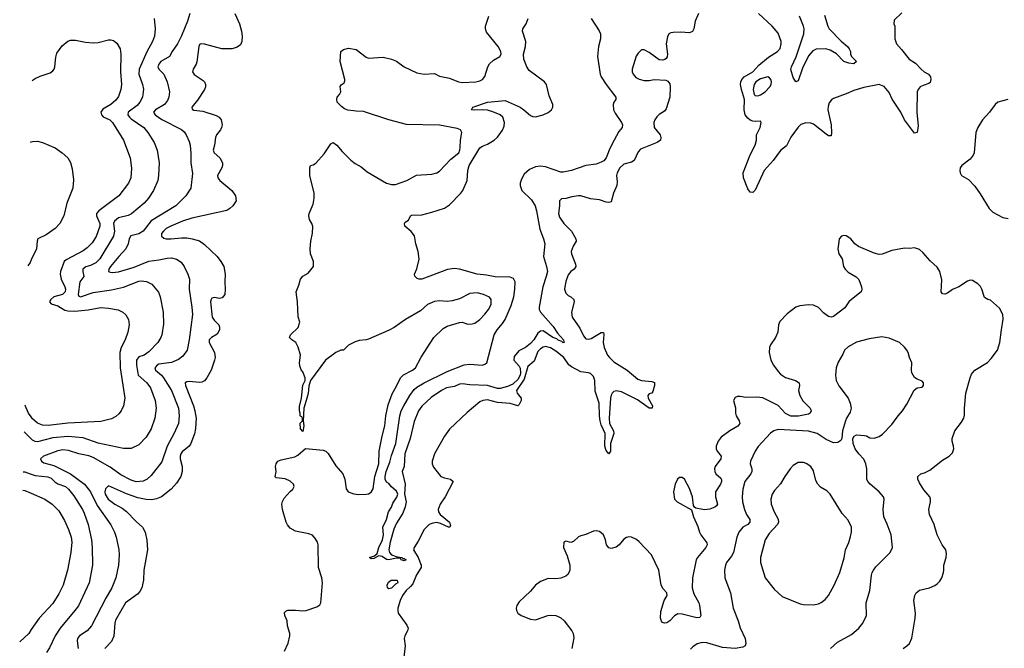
# Model space of a CAD drawing. Header units: inches. Extents: x 2057696 to 2160536, y 827480 to 1016834.
# Tile 320 of 422: x 2059908 to 2067700, y 993292 to 998261. Entities that reach past the tile are written whole.
import ezdxf

# ---------------------------------------------------------------- set-up
doc = ezdxf.new("R2010")
doc.units = ezdxf.units.IN
doc.header["$MEASUREMENT"] = 0
doc.layers.add('C0959', color=7, linetype='Continuous')
doc.layers.add('C0969', color=7, linetype='Continuous')

msp = doc.modelspace()

# ---------------------------------------------------------------- linework, layer by layer
at = {"layer": 'C0959', "color": 5}
for points, elevation in [([(2059994.7, 997294.4), (2060000, 997296.2)], 620), ([(2060000, 996362.1), (2059990, 996341.1), (2059971.8, 996316.6)], 620), ([(2060000, 995120.5), (2059979.1, 995150), (2059952.1, 995212.1), (2059948.1, 995214.7)], 580), ([(2060000, 994948.6), (2059950, 994998.6), (2059943.7, 995003.8)], 560), ([(2059936.9, 994687.1), (2059950, 994688), (2060000, 994669.3)], 560), ([(2059933.8, 994542.6), (2059950, 994539.4), (2060000, 994517.2)], 580), ([(2060000, 993439.7), (2059979.8, 993410), (2059908.3, 993344.2)], 580)]:
    msp.add_lwpolyline(points, dxfattribs=dict(at, elevation=elevation))
at = {"layer": 'C0969', "color": 5}
for points, elevation in [([(2060971.9, 998271.9), (2060979.2, 998190), (2060974.6, 998130), (2060959.3, 998090), (2060913.6, 998006.4), (2060854.5, 997870), (2060852.5, 997830), (2060881.5, 997750), (2060888.7, 997711.3), (2060880.3, 997650), (2060859.8, 997610), (2060837.4, 997582.6), (2060767.8, 997530), (2060765.3, 997510), (2060776.5, 997490), (2060790, 997477.7), (2060889.7, 997410), (2060922.7, 997370), (2060972.4, 997290), (2060996, 997230), (2061011.1, 997130), (2061007.8, 997030), (2061001.8, 996990), (2060967.6, 996910), (2060927.6, 996850), (2060893.3, 996810), (2060794.3, 996725.7), (2060766.8, 996713.2), (2060690, 996695.4), (2060658.8, 996670), (2060650.7, 996650), (2060657.8, 996590), (2060649.9, 996550), (2060541.6, 996370), (2060510, 996338.3), (2060470, 996318.1), (2060433, 996307), (2060408.7, 996290), (2060407.7, 996270), (2060414.8, 996230), (2060384.4, 996190), (2060371.8, 996090), (2060375.4, 996075.4), (2060390, 996069.9), (2060490, 996103.6), (2060633.7, 996126.3), (2060730, 996147.3), (2060850, 996193.6), (2060870, 996196.8), (2060911.4, 996191.4), (2060953.3, 996170), (2061007.1, 996107.1), (2061019.7, 996070), (2061044, 995950), (2061045.3, 995854.7), (2061032.2, 995770), (2061025.4, 995750), (2061001.1, 995710), (2060930, 995636.5), (2060893.3, 995610), (2060850, 995596.1), (2060832.8, 995570), (2060833.5, 995530), (2060846.6, 995450), (2060913.8, 995390), (2060944.6, 995350), (2060979.8, 995250), (2060988.2, 995190), (2060978.8, 995110), (2060950, 995028.2), (2060910, 994960.4), (2060850, 994901.3), (2060790, 994872), (2060730, 994870.3), (2060530, 994914.8), (2060410, 994956.4), (2060290, 994966.3), (2060170, 994955), (2060050, 994924.2), (2060030, 994927.1), (2060010, 994938.6), (2060000, 994948.6)], 560), ([(2061254.5, 998310), (2061236.5, 998250), (2061190, 998133), (2061156.8, 998070), (2061114, 998010), (2061092.9, 997970), (2061025.3, 997930), (2061008.5, 997910), (2061002.6, 997890), (2061009.8, 997870), (2061047.9, 997830), (2061076.2, 997770), (2061093.3, 997690), (2061089.8, 997650), (2061078.2, 997621.8), (2061053.1, 997590), (2060982.3, 997550), (2060968.5, 997530), (2060981, 997510), (2061032, 997472), (2061190, 997393.7), (2061210, 997374.7), (2061226.2, 997350), (2061250, 997298), (2061256.5, 997270), (2061262.9, 997202.9), (2061261.8, 997130), (2061275.1, 997044.9), (2061261.6, 996930), (2061222.9, 996870), (2061144.2, 996790), (2060950, 996670.9), (2060884.4, 996590), (2060850, 996569.4), (2060787.5, 996552.5), (2060774.4, 996530), (2060766.9, 996490), (2060749.4, 996450.6), (2060691.6, 996390), (2060626.2, 996310), (2060614.7, 996290), (2060611.9, 996271.9), (2060624.2, 996264.2), (2060642.9, 996262.9), (2060689, 996269), (2060814.8, 996305.2), (2060930, 996352.2), (2061010, 996362), (2061076.6, 996376.6), (2061110, 996378.4), (2061150, 996367.6), (2061184.9, 996344.9), (2061209.7, 996310), (2061238.9, 996250), (2061251.1, 996210), (2061250.7, 996130), (2061271.6, 995990), (2061275.3, 995930), (2061249.8, 995730), (2061232.8, 995650), (2061198.3, 995601.7), (2061164.9, 995575.1), (2061109.3, 995550.7), (2061010, 995537.3), (2060995.3, 995530), (2060977.2, 995510), (2060982, 995490), (2061029.8, 995450), (2061046.6, 995430), (2061110.5, 995330), (2061164.2, 995190), (2061171.3, 995130), (2061165.8, 995070), (2061130, 994991.7), (2061075, 994890), (2061033, 994767), (2060950, 994658.5), (2060916.9, 994630), (2060885.8, 994614.2), (2060830, 994608.7), (2060790, 994621.4), (2060710, 994664.2), (2060625, 994725), (2060490, 994800.4), (2060454.6, 994814.6), (2060376.4, 994830), (2060295.1, 994855.1), (2060250, 994859.6), (2060210, 994852.3), (2060097.6, 994810), (2060073, 994790), (2060081.1, 994770), (2060099, 994759), (2060177.7, 994737.7), (2060310, 994671.5), (2060421.4, 994590), (2060469.9, 994530), (2060521.5, 994421.5), (2060628.3, 994268.3), (2060659.2, 994210), (2060672.1, 994170), (2060691.7, 994071.7), (2060694.8, 994030), (2060689.8, 993950), (2060669.8, 993850), (2060638.8, 993770), (2060590.6, 993689.4), (2060477.4, 993470), (2060443.1, 993430), (2060382.3, 993390), (2060365.8, 993370), (2060362.8, 993350), (2060371.8, 993290)], 540), ([(2061611.2, 998311.2), (2061647.8, 998230), (2061663.9, 998170), (2061668.1, 998131.9), (2061665.6, 998090), (2061656.2, 998063.8), (2061630, 998043.7), (2061590, 998031.6), (2061508.5, 998031.5), (2061370, 998067.9), (2061350, 998071.6), (2061332.9, 998067.1), (2061326, 998050), (2061310.7, 997929.3), (2061304.7, 997910), (2061281.3, 997870), (2061276.3, 997850), (2061290, 997827.1), (2061361.1, 997781.1), (2061371.5, 997770), (2061378.7, 997750), (2061378, 997730), (2061371.1, 997710), (2061314.4, 997625.6), (2061269.7, 997570), (2061273.8, 997553.8), (2061287.1, 997547.1), (2061357.3, 997537.3), (2061463.1, 997503.1), (2061487.3, 997490), (2061503, 997470), (2061511.1, 997430), (2061506.6, 997410), (2061498, 997390), (2061466.3, 997350), (2061456.9, 997330), (2061449.7, 997270), (2061439.7, 997230), (2061446.6, 997210), (2061492.6, 997170), (2061512.9, 997130), (2061513.8, 997110), (2061507.2, 997090), (2061473.3, 997030), (2061476, 997010), (2061493.5, 996990), (2061588.4, 996910), (2061615.8, 996870), (2061621.3, 996830), (2061596.3, 996790), (2061572.2, 996767.8), (2061546.5, 996753.5), (2061270, 996693.6), (2061196.4, 996670), (2061104.7, 996630), (2061066.9, 996610), (2061045.7, 996590), (2061031.6, 996570), (2061029.5, 996550), (2061050, 996534.5), (2061068, 996530), (2061108.3, 996528.3), (2061190, 996537.2), (2061230, 996536.1), (2061272.7, 996530), (2061330, 996512.1), (2061370, 996484.6), (2061469.8, 996390), (2061501.4, 996350), (2061522.7, 996310), (2061533.3, 996250), (2061531.3, 996190), (2061535.6, 996130), (2061530.6, 996090), (2061510, 996062.2), (2061490, 996057.8), (2061450, 996065.8), (2061430, 996060.3), (2061422.7, 996050), (2061419.4, 996030), (2061432.2, 995910), (2061447.3, 995887.3), (2061483.5, 995850), (2061489.8, 995830), (2061488.9, 995810), (2061470, 995775.6), (2061425.7, 995750), (2061407.3, 995730), (2061406.8, 995710), (2061449.1, 995630), (2061454, 995590), (2061450.6, 995570), (2061423.4, 995490), (2061390, 995430.4), (2061370, 995406), (2061350, 995396.1), (2061330, 995393.6), (2061250, 995400.6), (2061230, 995397.3), (2061218.7, 995390), (2061221.8, 995370), (2061284.9, 995210), (2061295.3, 995170), (2061304.1, 995110), (2061299.8, 995030), (2061292.7, 994987.3), (2061262.8, 994910), (2061248.7, 994890), (2061195, 994845), (2061183.7, 994830), (2061178.1, 994810), (2061178.8, 994790), (2061193.3, 994730), (2061192.9, 994690), (2061183.1, 994650), (2061150, 994597), (2061108.2, 994550), (2061031.1, 994490), (2060990, 994472.8), (2060953.8, 994466.2), (2060910, 994466.9), (2060842.1, 994482.1), (2060754.3, 994514.3), (2060610, 994576.3), (2060587.7, 994552.3), (2060583, 994530), (2060585.6, 994510), (2060608.1, 994470), (2060661.4, 994430), (2060719.7, 994399.7), (2060754.1, 994374.1), (2060830, 994294.3), (2060880.3, 994250), (2060901.4, 994210), (2060913.8, 994146.2), (2060919.2, 994070), (2060890.9, 993909.1), (2060887.1, 993830), (2060874.8, 993770), (2060859.3, 993740.7), (2060840.6, 993719.4), (2060744.4, 993650), (2060666.9, 993513.1), (2060660.3, 993490), (2060652.4, 993387.6), (2060635.3, 993344.7), (2060582.4, 993290)], 520), ([(2062005.1, 993270), (2062033.4, 993333.4), (2062046.6, 993390), (2062046.9, 993410), (2062028.3, 993470), (2062024.2, 993510), (2062007.6, 993550), (2062005.1, 993574.9), (2062014.2, 993585.8), (2062030, 993592.4), (2062090, 993594), (2062150, 993587), (2062175.3, 993590), (2062259.6, 993620.4), (2062283.7, 993636.3), (2062292.3, 993650), (2062305.5, 993810), (2062298.2, 993850), (2062271.8, 993930), (2062269.6, 994110), (2062264.2, 994130), (2062250, 994158), (2062226.5, 994186.5), (2062197.2, 994197.2), (2062090, 994218.7), (2062050, 994240.4), (2062027.1, 994267.1), (2062016.5, 994290), (2061988.2, 994388.2), (2061982.3, 994430), (2061987.6, 994452.4), (2062002.4, 994477.6), (2062048.1, 994531.9), (2062069.2, 994550), (2062080.9, 994570), (2062074, 994590), (2062050, 994612.6), (2062010, 994630.9), (2061939.3, 994639.3), (2061930, 994648.7), (2061936.9, 994690), (2061932.7, 994730), (2061937.2, 994750), (2061950, 994770.8), (2061978, 994782), (2062086.2, 994806.2), (2062110, 994817.4), (2062170, 994870.7), (2062310, 994859.1), (2062330, 994850.6), (2062350, 994830.7), (2062410, 994735.3), (2062465.5, 994670), (2062481, 994630), (2062492.6, 994552.6), (2062508.1, 994528.1), (2062553.2, 994513.2), (2062590, 994507), (2062650, 994510.2), (2062670, 994514.2), (2062690, 994525.5), (2062706.6, 994553.4), (2062718.5, 994650), (2062750.4, 994750), (2062754.3, 994850), (2062775.6, 994970), (2062799.1, 995050), (2062804.6, 995130), (2062823.2, 995216.8), (2062855.2, 995304.8), (2062890, 995363), (2062922, 995430), (2062945.9, 995454.1), (2063017, 995490), (2063040.5, 995510), (2063085.6, 995594.4), (2063185.6, 995750), (2063259.7, 995820.3), (2063290, 995838), (2063390, 995868.2), (2063410.4, 995870.4), (2063454.9, 995854.9), (2063490, 995857), (2063510, 995863.1), (2063550, 995890.4), (2063590, 995934), (2063618.3, 995970), (2063638.3, 996010), (2063640.5, 996050), (2063627.2, 996067.2), (2063579.3, 996090), (2063530, 996102.3), (2063470, 996097.4), (2063390, 996054), (2063330, 996038.4), (2063290, 996034.5), (2063230, 996038), (2063190, 996032.3), (2063136, 996010), (2063080.3, 995959.7), (2062960.5, 995890), (2062872, 995828), (2062833.3, 995806.7), (2062670, 995735.8), (2062649.6, 995729.6), (2062595.2, 995724.8), (2062564.5, 995715.5), (2062510, 995688), (2062470, 995648.7), (2062450, 995648.7), (2062410, 995629.2), (2062328, 995570), (2062210.7, 995409.3), (2062196, 995364), (2062190, 995306), (2062176.3, 995250), (2062156, 995190), (2062151.3, 995090), (2062156, 995050), (2062150, 995006), (2062130, 995026), (2062129.1, 995070.9), (2062146, 995090), (2062146, 995110), (2062142, 995122), (2062130, 995126), (2062129.1, 995129.1), (2062128.7, 995150), (2062122, 995170), (2062123.1, 995203.1), (2062139, 995270), (2062149.1, 995370.9), (2062168, 995410), (2062168.7, 995430), (2062150, 995478), (2062134.6, 995494.6), (2062124.7, 995524.7), (2062122.7, 995550), (2062129.4, 995610), (2062111.7, 995671.7), (2062093.2, 995710), (2062062, 995730), (2062044, 995750), (2062052.7, 995770), (2062111.4, 995828.6), (2062124.5, 995870), (2062111.7, 995911.7), (2062107, 996030), (2062095.1, 996110), (2062117.2, 996162.8), (2062130, 996211), (2062150, 996234), (2062190, 996258.8), (2062232.7, 996310), (2062234.5, 996350), (2062209.4, 996410), (2062206, 996450), (2062212, 996510), (2062224.9, 996575.1), (2062227.6, 996627.6), (2062220.7, 996650), (2062201.5, 996681.5), (2062197, 996710), (2062199.3, 996730), (2062230, 996802), (2062239.3, 996850), (2062238, 996890), (2062204.5, 997030), (2062203.6, 997090), (2062209.6, 997110), (2062230, 997114), (2062252.1, 997127.9), (2062318.6, 997201.4), (2062370, 997281), (2062390, 997290.8), (2062418.8, 997270), (2062459.9, 997219.9), (2062530, 997150.7), (2062563.4, 997123.4), (2062610, 997097.1), (2062658, 997058), (2062810, 996968.7), (2062850, 996957.6), (2062881.7, 996958.3), (2062971, 996989), (2063048.4, 997031.6), (2063170, 997040.5), (2063210, 997050.6), (2063230, 997064.9), (2063321, 997159), (2063382.9, 997210), (2063392.6, 997230), (2063395.4, 997250), (2063397.4, 997310), (2063407, 997370), (2063396, 997390), (2063370, 997401.3), (2063230, 997426.9), (2062970, 997432.1), (2062829, 997470), (2062630, 997536.9), (2062570, 997537.4), (2062506.3, 997546.3), (2062477.6, 997557.6), (2062454, 997574), (2062421.2, 997610), (2062417.2, 997630), (2062421.2, 997650), (2062439.3, 997670), (2062449.4, 997690), (2062445.6, 997734.4), (2062453.2, 997746.8), (2062477, 997763), (2062482, 997778), (2062482.7, 997790), (2062443.7, 997930), (2062449.1, 998010.9), (2062470, 998026), (2062510, 998036), (2062570, 998026.8), (2062650, 997964.9), (2062670, 997956.3), (2062785.8, 997965.8), (2062850.3, 997950.3), (2062890, 997934.9), (2062950.6, 997890), (2063050, 997840.3), (2063109.7, 997830.3), (2063190, 997834.9), (2063230, 997816.3), (2063310, 997800.5), (2063381, 997770), (2063410, 997766), (2063518, 997770), (2063550, 997778), (2063570.8, 997789.2), (2063588.6, 997811.4), (2063612.3, 997887.8), (2063626.2, 997913.8), (2063658.6, 997941.4), (2063709, 997970), (2063719.3, 997990), (2063717, 998010), (2063696.2, 998050), (2063603.7, 998163.7), (2063593.6, 998190), (2063593.6, 998210), (2063620.7, 998290)], 480), ([(2064430.2, 998270), (2064493.6, 998173.6), (2064503.8, 998150), (2064504.5, 998110), (2064490.2, 998050), (2064480.7, 997970), (2064502.3, 997830), (2064510.2, 997810), (2064549.4, 997750), (2064626, 997650), (2064625.5, 997630), (2064611, 997609), (2064605, 997590), (2064607.5, 997550), (2064621.4, 997521.4), (2064672.2, 997450), (2064679.5, 997430), (2064676.4, 997410), (2064650, 997376.9), (2064612.3, 997310), (2064577.5, 997242.5), (2064549.2, 997170), (2064530, 997146.6), (2064510, 997134.2), (2064470, 997119.8), (2064390, 997108.3), (2064275.5, 997070), (2064210, 997055.2), (2064190, 997056.5), (2064070, 997099.2), (2064030, 997103.7), (2063990, 997099.1), (2063943.7, 997076.3), (2063900.4, 997039.6), (2063878.7, 997001.3), (2063870.1, 996969.9), (2063868.8, 996950), (2063881.6, 996910), (2063957.8, 996837.8), (2063986.7, 996790), (2063999.4, 996750), (2064025.9, 996605.9), (2064053.8, 996530), (2064063.1, 996490), (2064052.8, 996390), (2064077.4, 996310), (2064084.6, 996270), (2064076, 996230), (2064048.9, 996150), (2064019.5, 995990), (2064020.3, 995970), (2064030.3, 995950), (2064130, 995835.8), (2064164.3, 995784.3), (2064211.4, 995730), (2064213.8, 995713.8), (2064221, 995710), (2064210, 995707.6), (2064198.5, 995718.5), (2064170, 995727.9), (2064157.9, 995737.9), (2064128, 995750), (2064050, 995801.6), (2064030, 995800.2), (2064010, 995783.7), (2063977.3, 995730), (2063950, 995701.1), (2063910, 995670.5), (2063857.4, 995642.6), (2063822.3, 995597.7), (2063817.7, 995570), (2063862.3, 995522.3), (2063870, 995505.7), (2063871.9, 995470), (2063867.9, 995450), (2063850, 995416.9), (2063810, 995379.8), (2063770, 995361.9), (2063710, 995344.5), (2063690, 995344.9), (2063610, 995368.9), (2063470, 995374.8), (2063410, 995382.6), (2063390, 995379.1), (2063350, 995362.4), (2063286.8, 995350), (2063247.3, 995330), (2063164.4, 995275.6), (2063090, 995205.6), (2063064.7, 995170), (2063030, 995084), (2062998.6, 994950), (2062955.3, 994830), (2062950.4, 994730), (2062934, 994690), (2062958.2, 994590), (2062953.4, 994510), (2062966.7, 994450), (2062959.3, 994410), (2062940.4, 994359.6), (2062890, 994282), (2062870, 994234), (2062839.3, 994130), (2062830.9, 994070.9), (2062836, 994050), (2062850.7, 994030.7), (2062894.4, 994014.4), (2062931.3, 994010), (2062940.7, 994000.7), (2062950, 994000.7), (2062966, 993990), (2062950, 993983.6), (2062928, 993990), (2062922, 994002), (2062890, 994004), (2062826, 993990), (2062810, 993992.7), (2062777.7, 994017.7), (2062750, 994022.9), (2062710, 994001.6), (2062690, 993999.3), (2062677.2, 994010), (2062717.5, 994022.5), (2062737.4, 994042.6), (2062751, 994090), (2062778.5, 994150), (2062787.8, 994187.8), (2062782, 994250), (2062810, 994311.3), (2062827.8, 994370), (2062850, 994406.8), (2062861.1, 994438.9), (2062892.9, 994487.1), (2062899.7, 994510), (2062890, 994535.1), (2062849.6, 994569.6), (2062830, 994594), (2062810, 994606), (2062800.5, 994630), (2062800.3, 994650), (2062808.5, 994688.5), (2062837, 994763), (2062850, 994816.9), (2062885.2, 994910), (2062916, 995130), (2062927.8, 995170), (2062948.7, 995210), (2062994.7, 995290), (2063030, 995338.4), (2063050, 995357.1), (2063108.1, 995390), (2063290, 995480.7), (2063427, 995533), (2063470, 995537), (2063570, 995530.6), (2063590, 995537.3), (2063605.2, 995550), (2063663.9, 995770), (2063685.7, 995810), (2063730, 995859), (2063749.3, 995890), (2063798.7, 996001.3), (2063820.1, 996070), (2063827.9, 996130), (2063828.5, 996188.5), (2063815.7, 996215.7), (2063790, 996226.4), (2063670, 996228.9), (2063601.8, 996241.8), (2063530, 996248.4), (2063389, 996289), (2063350, 996294.8), (2063294.4, 996285.6), (2063090, 996209.7), (2063069.4, 996209.4), (2063054.6, 996214.6), (2063034.6, 996234.6), (2063033.2, 996250), (2063050, 996292), (2063068.9, 996368.9), (2063061.2, 996430), (2063042.7, 996490), (2063031.9, 996551.9), (2063007.3, 996587.3), (2062956, 996630), (2062953.2, 996650), (2062958, 996662), (2062984.7, 996675.3), (2063002, 996710), (2063010, 996716), (2063090, 996719.5), (2063170, 996739), (2063270, 996772.3), (2063310, 996799.1), (2063400.2, 996890), (2063414.7, 996910), (2063450.8, 996990), (2063454.9, 997070), (2063465.1, 997110), (2063550, 997248.6), (2063570, 997262.9), (2063610, 997276.6), (2063664.1, 997310), (2063690, 997332.9), (2063730, 997387.9), (2063741.1, 997418.9), (2063743.9, 997450), (2063731.1, 997490), (2063710.3, 997510.3), (2063653.5, 997533.5), (2063610, 997545.4), (2063570, 997549.2), (2063510, 997545.6), (2063484, 997550), (2063494, 997570), (2063609.9, 997610.1), (2063750, 997623), (2063869.3, 997569.3), (2063898.8, 997550), (2063950, 997503.8), (2063970, 997495.1), (2063990, 997493.9), (2064050, 997508.1), (2064090, 997527.8), (2064116.8, 997550), (2064128.1, 997570), (2064128.2, 997590), (2064099.3, 997659.3), (2064076.6, 997750), (2064060.7, 997770), (2063940.5, 997860.5), (2063921.6, 997890), (2063897.3, 997950), (2063894.3, 997990), (2063910.3, 998050.3), (2063913.6, 998090), (2063888.2, 998170), (2063891.4, 998190), (2063917.4, 998230), (2063933, 998270)], 460), ([(2065280.3, 998310), (2065254.9, 998250), (2065242.3, 998190), (2065232.8, 998167.2), (2065210, 998156.4), (2065141.8, 998161.8), (2065079.9, 998160.1), (2065061.7, 998158.3), (2065045.5, 998150), (2065034.9, 998125.1), (2065024.9, 998070), (2065035.5, 997990), (2065032.7, 997967.3), (2065024.5, 997955.5), (2065014, 997946), (2064999.1, 997940.9), (2064970, 997945.2), (2064890, 998001.6), (2064850, 998023.7), (2064830, 998022.7), (2064803.4, 997996.6), (2064787.6, 997972.4), (2064755.8, 997870), (2064755.8, 997850), (2064763.7, 997830), (2064784.9, 997804.9), (2064810, 997790.3), (2064850, 997779.6), (2064890, 997780.3), (2064930, 997788.7), (2065023, 997783), (2065036.4, 997776.4), (2065053.5, 997753.5), (2065057, 997730), (2065054.3, 997650), (2065023.6, 997556.4), (2065010, 997538.7), (2064970, 997512.4), (2064950, 997492.8), (2064933.8, 997470), (2064926.2, 997450), (2064930.2, 997410), (2064977.3, 997350), (2064983.2, 997330), (2064979.6, 997310), (2064954, 997290), (2064822, 997238), (2064802.8, 997217.2), (2064770, 997148.2), (2064750, 997136), (2064690, 997119.7), (2064658.3, 997090), (2064636.5, 997050), (2064632.6, 997030), (2064637.5, 996982.5), (2064634.3, 996950), (2064607, 996890), (2064590, 996822.7), (2064570, 996815.6), (2064550, 996818.9), (2064496.4, 996836.4), (2064425.2, 996845.2), (2064350, 996868), (2064330, 996869.7), (2064278, 996862), (2064230, 996846.6), (2064196, 996844), (2064181, 996830), (2064180.4, 996790), (2064171.8, 996730), (2064179.9, 996699.9), (2064214.9, 996650), (2064274, 996590), (2064309, 996530), (2064311.6, 996510), (2064287.9, 996470), (2064273.8, 996430), (2064274, 996410), (2064307.7, 996330), (2064310.3, 996310), (2064295.8, 996290), (2064269.5, 996270.5), (2064250, 996244.7), (2064230, 996191.8), (2064221.6, 996150), (2064220.9, 996130), (2064230, 996100.3), (2064250, 996080.2), (2064270.5, 996070), (2064293.7, 996050), (2064296, 996030), (2064274, 995950), (2064281.6, 995910), (2064342.2, 995822.2), (2064370, 995762), (2064390, 995738.4), (2064410, 995736.5), (2064430, 995742), (2064510, 995788.4), (2064527.3, 995787.3), (2064531.6, 995771.6), (2064526.4, 995710), (2064535, 995670), (2064559.8, 995610), (2064574.7, 995590), (2064610, 995557.8), (2064716, 995490), (2064799.2, 995419.2), (2064830, 995408), (2064910, 995401.3), (2064931.9, 995391.9), (2064933.4, 995370), (2064919, 995321), (2064910, 995309.4), (2064890, 995302.7), (2064880.5, 995290), (2064881.3, 995270), (2064915.3, 995210), (2064914.9, 995190), (2064890, 995189.8), (2064797.2, 995257.2), (2064670, 995318.2), (2064630, 995328), (2064610, 995321.4), (2064598, 995310), (2064587.9, 995292.1), (2064582.8, 995270), (2064572.2, 995110), (2064577, 995070), (2064606.4, 995010), (2064609.4, 994990), (2064582.8, 994910), (2064583.8, 994850), (2064570, 994829.5), (2064550, 994856), (2064540.3, 994890), (2064542.5, 994990), (2064510, 995057.7), (2064502.2, 995090), (2064496.1, 995130), (2064494.9, 995230), (2064463.6, 995323.6), (2064460.1, 995410), (2064450, 995441.5), (2064425.1, 995465.1), (2064410, 995470.9), (2064350, 995477.3), (2064276.1, 995516.1), (2064254.1, 995534.1), (2064214.6, 995590), (2064150, 995641.4), (2064110, 995666.2), (2064070, 995677.1), (2064050, 995673.5), (2064030, 995660.4), (2064010, 995638), (2063979.3, 995560.7), (2063930, 995519.2), (2063900.6, 995419.4), (2063839.8, 995330), (2063845.4, 995310), (2063876.2, 995270), (2063877.2, 995250), (2063861.3, 995218.7), (2063850, 995209.7), (2063790, 995228.4), (2063690, 995235.2), (2063610, 995256.2), (2063574, 995250), (2063550, 995239.2), (2063450, 995157.3), (2063310, 995024.4), (2063271.1, 994970), (2063192.1, 994830), (2063173, 994770), (2063172.2, 994750), (2063183, 994723), (2063242, 994650), (2063270, 994638.9), (2063318.8, 994630), (2063339.5, 994610), (2063275, 994490), (2063235.7, 994430), (2063219.8, 994390), (2063223, 994370), (2063235, 994350), (2063308.9, 994290), (2063316.5, 994263.5), (2063312.7, 994250), (2063302, 994250), (2063239.4, 994279.4), (2063210, 994285.2), (2063178.2, 994281.8), (2063149, 994271), (2063108.8, 994231.2), (2063060.8, 994139.2), (2063029.5, 994090), (2063025.9, 994070), (2063060.5, 994010), (2063085.5, 993950), (2063085.6, 993930), (2063047.9, 993872.1), (2063018.5, 993801.5), (2063000.8, 993779.2), (2062966.5, 993750), (2062936.8, 993710), (2062919.8, 993670), (2062901.5, 993610), (2062899.6, 993590), (2062904.6, 993570), (2062973.4, 993473.4), (2062981.7, 993450), (2062978.3, 993430), (2062955.2, 993390), (2062951.9, 993370), (2062958.5, 993310), (2062943.5, 993176.5)], 480), ([(2066890, 998317), (2066830, 998257.2), (2066826.4, 998230), (2066834.4, 998210), (2066833.8, 998110), (2066846.7, 998070), (2066887.1, 998027.1), (2066948.5, 997950), (2066998.5, 997918.5), (2067042.4, 997870), (2067066, 997850), (2067100.5, 997830), (2067117, 997810), (2067119.5, 997790), (2067114.3, 997765.7), (2067103.1, 997756.9), (2067057.6, 997742.4), (2067035.5, 997730), (2067017.6, 997710), (2067011.6, 997690), (2067007.2, 997530), (2067018.9, 997421.1), (2067010, 997369), (2066990, 997365.2), (2066910, 997469.7), (2066880.4, 997530), (2066813.9, 997633.9), (2066790, 997686.6), (2066750, 997733.7), (2066710, 997749.7), (2066590, 997724.2), (2066510, 997702), (2066450, 997674.3), (2066350, 997637.6), (2066333.3, 997626.7), (2066314.9, 997605.1), (2066305.2, 997574.7), (2066303.2, 997550), (2066329.1, 997430.9), (2066333.8, 997366.2), (2066330, 997342.7), (2066310, 997343.1), (2066290, 997355.5), (2066190, 997434.6), (2066170, 997442.8), (2066130, 997447.2), (2066090, 997432.8), (2066070, 997412.8), (2066010, 997333.1), (2065976.4, 997263.6), (2065930, 997227.4), (2065871.8, 997148.2), (2065801, 997070), (2065730, 996914.5), (2065710, 996894.5), (2065690, 996898), (2065670, 996923.7), (2065636.9, 997010), (2065633, 997050), (2065688, 997192), (2065729.8, 997270), (2065739.2, 997310), (2065738.9, 997350), (2065769.6, 997410), (2065776, 997450), (2065770, 997459), (2065730, 997456.2), (2065710, 997458.4), (2065690, 997467), (2065670, 997482.9), (2065649.8, 997509.8), (2065641.1, 997550), (2065645.1, 997630), (2065621.6, 997710), (2065614, 997750), (2065616.2, 997770), (2065624.2, 997790), (2065640.7, 997810), (2065710, 997848.4), (2065759, 997901), (2065834.9, 997965.1), (2065905.1, 998010), (2065927, 998033), (2065935.8, 998070), (2065934.3, 998090), (2065910, 998156.2), (2065863, 998210), (2065754.7, 998310)], 480), ([(2066278.1, 998298.1), (2066303.9, 998210), (2066314.2, 998190), (2066410, 998091.5), (2066459.3, 998050), (2066473, 998030), (2066482, 998010), (2066482, 997990), (2066490, 997971.3), (2066530.8, 997930), (2066510, 997912.7), (2066470, 997916.9), (2066430, 997931.3), (2066371.6, 997991.6), (2066321.2, 998021.2), (2066288.2, 998031.8), (2066212.5, 998027.5), (2066185.1, 998014.9), (2066150, 997976.9), (2066102.1, 997877.9), (2066070, 997778), (2066050, 997769.2), (2066030, 997803.7), (2066011.1, 997868.9), (2066015.6, 997890), (2066052.9, 997967.1), (2066113.9, 998150), (2066115.7, 998190), (2066111.3, 998210), (2066080.3, 998290)], 460), ([(2060006.1, 997780.3), (2060030, 997796.4), (2060070, 997814.8), (2060150, 997841.4), (2060170, 997856.4), (2060180.2, 997870), (2060186.8, 997890), (2060193.7, 997966.3), (2060203, 997997), (2060245.3, 998054.7), (2060288.6, 998091.4), (2060310, 998099.6), (2060350, 998100.7), (2060430, 998083.6), (2060490, 998079.6), (2060530, 998081.6), (2060610, 998102), (2060630, 998102), (2060650, 998098), (2060676.9, 998076.9), (2060703.6, 998030), (2060708.3, 997988.3), (2060706.2, 997850), (2060713.8, 997750), (2060708.9, 997710), (2060690, 997654.9), (2060670, 997624.4), (2060630, 997590.2), (2060565, 997555), (2060551.6, 997530), (2060556.8, 997510), (2060570, 997494), (2060622.6, 997470), (2060643.5, 997450), (2060729.7, 997310), (2060782.5, 997170), (2060793.6, 997086.4), (2060786.8, 997010), (2060768.7, 996970), (2060692.1, 996870), (2060535.3, 996750), (2060514.9, 996730), (2060515.8, 996710), (2060542.8, 996650), (2060541.9, 996630), (2060513.3, 996546.7), (2060482.8, 996497.2), (2060442.6, 996457.4), (2060410, 996433), (2060276.7, 996363.3), (2060260.2, 996350), (2060232.1, 996270), (2060229.9, 996250), (2060237.7, 996210), (2060266.5, 996150), (2060271.3, 996130), (2060268.7, 996110), (2060247.3, 996090), (2060177.7, 996070), (2060154.4, 996050), (2060145, 996030), (2060156.3, 996016.3), (2060210, 995998.6), (2060265.8, 995965.8), (2060290, 995958.7), (2060343.7, 995956.3), (2060450, 995967.4), (2060550, 995986.6), (2060610, 995981.8), (2060687.1, 995967.1), (2060725.1, 995950), (2060747.7, 995927.7), (2060768.2, 995890), (2060774, 995850), (2060764.4, 995790), (2060742.7, 995730), (2060712.1, 995670), (2060702, 995630), (2060704, 995510), (2060739.1, 995270), (2060729.7, 995210), (2060711.3, 995170), (2060693.7, 995146.3), (2060670, 995124.2), (2060635, 995105), (2060550, 995083.9), (2060290, 995071.7), (2060134.3, 995054.3), (2060090, 995057), (2060050, 995072.6), (2060010, 995106.4), (2060000, 995120.5)], 580), ([(2067728.2, 997631.8), (2067650, 997609.7), (2067629.4, 997590.6), (2067583.2, 997530), (2067528.9, 997470), (2067490.3, 997410), (2067476.1, 997370), (2067462.6, 997210), (2067455.3, 997190), (2067430, 997157.6), (2067364, 997110), (2067350.7, 997090), (2067347.7, 997070), (2067350.7, 997050), (2067362.8, 997030), (2067418, 996998), (2067466.6, 996946.6), (2067510, 996885.5), (2067580.3, 996770), (2067610, 996739.5), (2067690, 996697.1), (2067730, 996690.4)], 520), ([(2060000, 997296.2), (2060010, 997299.7), (2060050, 997301.3), (2060090, 997289.6), (2060190, 997249.5), (2060243.7, 997210), (2060290, 997169.4), (2060310, 997133.2), (2060322.8, 997082.8), (2060334.9, 996994.9), (2060328.8, 996930), (2060281.1, 996810), (2060258.2, 996710), (2060225.3, 996650), (2060189.7, 996610), (2060118.4, 996561.6), (2060052.8, 996530), (2060045.9, 996510), (2060041.8, 996450), (2060000, 996362.1)], 620), ([(2066899, 993290), (2066930, 993310.7), (2066949.6, 993330.4), (2066967.3, 993372.7), (2066995.1, 993530), (2066996.9, 993570), (2066985.6, 993670), (2066991.8, 993710), (2067003.7, 993730), (2067030, 993750.5), (2067109.6, 993770.4), (2067150, 993788.2), (2067170, 993800.5), (2067190, 993822), (2067206.6, 993850), (2067218, 993890), (2067222.7, 993910), (2067222.7, 993950), (2067240.9, 994010), (2067242, 994042), (2067237.2, 994070), (2067209.4, 994110), (2067169.7, 994189.7), (2067144.2, 994270), (2067109.7, 994350), (2067102.4, 994390), (2067115.1, 994450), (2067115.6, 994470), (2067110, 994488.7), (2067064.4, 994544.4), (2067030, 994599.3), (2067016.2, 994630), (2067015.1, 994650), (2067039, 994670), (2067070, 994679.5), (2067110, 994700.4), (2067210, 994779.1), (2067264, 994810), (2067290, 994838), (2067300.9, 994870), (2067299.5, 994890), (2067287.3, 994930), (2067287, 994950), (2067310, 995011), (2067361.7, 995078.3), (2067379.5, 995110), (2067385.1, 995134.9), (2067384.7, 995190), (2067394.7, 995310), (2067429.7, 995430.3), (2067442, 995458), (2067466, 995490), (2067567.9, 995552.1), (2067597.7, 995582.3), (2067646, 995650), (2067666, 995710), (2067677.2, 995810), (2067692.7, 995892.7), (2067689, 995930), (2067662, 995982), (2067590, 996044), (2067570, 996049.3), (2067544.7, 996064.7), (2067523.7, 996130), (2067511.7, 996151.7), (2067490, 996173.2), (2067450, 996199), (2067430, 996201.2), (2067410, 996193.2), (2067341, 996150), (2067290, 996127.3), (2067250, 996099.5), (2067230, 996092.3), (2067210, 996093.2), (2067199.5, 996110), (2067205.4, 996205.4), (2067191, 996271), (2067170, 996303.7), (2067114.5, 996354.5), (2067058.8, 996418.8), (2067030, 996443.7), (2066990, 996458), (2066950, 996453.2), (2066910, 996455.1), (2066810, 996436.2), (2066733.5, 996406.5), (2066710, 996405.1), (2066670, 996415.6), (2066547.7, 996467.7), (2066517.2, 996490), (2066485.2, 996530), (2066450, 996552.7), (2066430, 996556), (2066412, 996550), (2066394.8, 996530), (2066390, 996506), (2066382, 996450), (2066390.7, 996410), (2066416.3, 996370), (2066428.2, 996310), (2066440.5, 996290), (2066465.7, 996265.7), (2066527.6, 996227.6), (2066548.7, 996208.7), (2066570.4, 996150), (2066573.7, 996130), (2066566.4, 996110), (2066490, 996049.5), (2066470.3, 996029.7), (2066437.3, 995982.7), (2066350, 995915.1), (2066330.3, 995909.7), (2066310, 995915.1), (2066290, 995927.8), (2066270, 995943), (2066230, 995986.3), (2066190, 996004.7), (2066150, 996007.2), (2066081.5, 995998.5), (2066050, 995989.6), (2065983, 995937), (2065924.1, 995875.9), (2065914, 995850), (2065907.7, 995790), (2065890.4, 995750), (2065850.4, 995690), (2065842.4, 995670), (2065840.3, 995630), (2065853.8, 995570), (2065874.9, 995530), (2065910, 995479.6), (2065930, 995459), (2065970, 995432.4), (2066048.4, 995408.4), (2066076.4, 995390), (2066078.3, 995370), (2066072.8, 995330), (2066083.2, 995290), (2066107.3, 995247.3), (2066163.7, 995190), (2066172, 995170), (2066163.8, 995150), (2066150, 995142.3), (2066072.3, 995127.7), (2066010, 995127.8), (2065969.3, 995149.3), (2065910, 995212.4), (2065790, 995272.3), (2065742, 995278), (2065655.4, 995275.4), (2065610, 995283.7), (2065590, 995282.7), (2065570, 995274), (2065556, 995250), (2065572.3, 995192.3), (2065573.7, 995150), (2065577.6, 995130), (2065601.7, 995090), (2065607.4, 995070), (2065592.8, 995047.2), (2065527, 995010), (2065459.7, 994960.3), (2065436.5, 994930), (2065421.1, 994890), (2065419.5, 994870), (2065428.7, 994850), (2065459.6, 994810), (2065458, 994790), (2065411.2, 994730), (2065406.7, 994710), (2065408.3, 994690), (2065417.4, 994670), (2065457.7, 994637.7), (2065463.6, 994623.6), (2065463.6, 994610), (2065454.2, 994590), (2065414, 994530), (2065413.6, 994490), (2065430.3, 994430), (2065422.3, 994417.7), (2065410, 994406.6), (2065370, 994391.2), (2065327.5, 994387.5), (2065260.2, 994400.2), (2065248.4, 994408.4), (2065242, 994422), (2065231.8, 994488.2), (2065210, 994554), (2065170, 994629.2), (2065150, 994642.7), (2065130, 994642.7), (2065114.8, 994630), (2065096.3, 994590), (2065082, 994530), (2065090.8, 994470), (2065111, 994450), (2065226, 994386), (2065242, 994330), (2065274.7, 994254.7), (2065288.4, 994210), (2065298.4, 994190), (2065346.3, 994126.3), (2065348.9, 994110), (2065339, 994090), (2065272.9, 994010), (2065262.3, 993990), (2065232.9, 993850), (2065230.2, 993770), (2065242.2, 993722.2), (2065283.1, 993650), (2065288.9, 993630), (2065298.4, 993550), (2065290, 993536), (2065266.6, 993533.4), (2065150, 993561.1), (2065115.5, 993564.5), (2065090, 993549.6), (2065052.4, 993510), (2065030, 993494), (2065010, 993489.5), (2064995.9, 993495.9), (2064986.7, 993506.7), (2064980.5, 993530), (2064982.7, 993582.7), (2065008.3, 993670), (2065032.3, 993710), (2065029.6, 993730), (2065002, 993762), (2064986, 993790), (2064965.3, 993910), (2064908.3, 994030), (2064810, 994134), (2064790, 994150.8), (2064750, 994170.8), (2064730, 994173.3), (2064710, 994167.8), (2064690, 994153.3), (2064653.7, 994110), (2064629.2, 994090.8), (2064590, 994081), (2064570, 994086.6), (2064551.2, 994110), (2064544.7, 994150), (2064528.5, 994188.5), (2064495.6, 994215.6), (2064470, 994220.9), (2064450, 994218), (2064390, 994191.8), (2064350, 994182), (2064330, 994172), (2064290, 994136), (2064269, 994129), (2064230, 994138), (2064214, 994130), (2064211.3, 994090), (2064242, 994022), (2064261.1, 993950), (2064262.4, 993910), (2064250, 993877.2), (2064230, 993860.9), (2064190, 993846.6), (2064150, 993840.9), (2064090, 993844.5), (2064030, 993820.5), (2063989.2, 993790.8), (2063950, 993744.5), (2063860.7, 993659.3), (2063843, 993630), (2063838, 993610), (2063840.5, 993590), (2063850.7, 993570), (2063876, 993550), (2063950, 993521.6), (2063990, 993517.1), (2064087.9, 993552.1), (2064110, 993554), (2064150, 993550.4), (2064170, 993542.4), (2064190, 993532.4), (2064217.1, 993510), (2064278.4, 993430), (2064288.2, 993410), (2064294.6, 993374.6), (2064278, 993290)], 520), ([(2066324.5, 993290), (2066380.6, 993339.4), (2066490, 993401.7), (2066548, 993450), (2066579.7, 993490), (2066609.6, 993550), (2066608.4, 993650), (2066636.9, 993750), (2066649.7, 993870), (2066655.8, 993890), (2066665.1, 993910), (2066684.9, 993935.1), (2066796.3, 994050), (2066816.9, 994090), (2066805.1, 994190), (2066773.6, 994273.6), (2066746, 994330), (2066742.6, 994390), (2066749.7, 994470), (2066743.5, 994490), (2066711.3, 994530), (2066637.6, 994590), (2066620.5, 994610), (2066613, 994630), (2066611.5, 994710), (2066603.6, 994750), (2066588, 994788), (2066549.3, 994830), (2066520.9, 994870), (2066504.5, 994910), (2066502.7, 994950), (2066512.3, 994967.7), (2066530, 994978.8), (2066593.7, 994973.7), (2066610, 994970.8), (2066636.8, 994956.8), (2066670, 994954), (2066710, 994967.3), (2066735.3, 994984.7), (2066810, 995060.7), (2066859.3, 995130), (2066895.1, 995170), (2066930, 995222.8), (2066987.2, 995332.8), (2067010, 995351), (2067050, 995356), (2067061.2, 995370), (2067061.2, 995390), (2067050, 995404), (2067010, 995419), (2066990, 995434), (2066979.3, 995450), (2066969.6, 995469.6), (2066966.6, 995490), (2066969.5, 995550), (2066949.8, 995589.8), (2066938.9, 995630), (2066929.7, 995650), (2066910, 995673.3), (2066870, 995709.6), (2066790, 995743.7), (2066730, 995754), (2066630, 995739.6), (2066530, 995711.1), (2066464.5, 995675.5), (2066435.5, 995650), (2066422.3, 995617.7), (2066385.3, 995554.7), (2066370.3, 995509.7), (2066364.6, 995450), (2066368.8, 995410), (2066390, 995368), (2066464, 995270), (2066480.2, 995230), (2066488.9, 995190), (2066481.3, 995158.7), (2066450.4, 995110), (2066443.1, 995090), (2066420.4, 995010), (2066415.5, 994950), (2066406.4, 994933.6), (2066382, 994918), (2066350, 994916.2), (2066290, 994942), (2066218.4, 994990), (2066150, 995008.2), (2065910, 995022), (2065877.3, 995010), (2065850, 994991.6), (2065753.7, 994886.3), (2065727.8, 994850), (2065691.5, 994770), (2065690.3, 994750), (2065701.7, 994710), (2065702.8, 994690), (2065694.7, 994670), (2065647.2, 994610), (2065632.2, 994550), (2065626.2, 994490), (2065628.4, 994450), (2065643.2, 994390), (2065658.9, 994350), (2065685.5, 994310), (2065687.4, 994290), (2065670.3, 994270), (2065631.7, 994248.3), (2065599.6, 994210), (2065583.2, 994170), (2065556.5, 994050), (2065540.5, 994019.5), (2065502.8, 993970), (2065493.6, 993950), (2065485.8, 993910), (2065488.2, 993848.2), (2065533.1, 993730), (2065554, 993610), (2065594, 993510), (2065610, 993454.8), (2065650.3, 993370), (2065654.9, 993330), (2065650.4, 993310), (2065630, 993299.7), (2065570, 993289.8), (2065470, 993298.2), (2065345.8, 993334.2), (2065310, 993337.2), (2065270, 993326), (2065236.5, 993303.5), (2065216.3, 993283.7)], 540), ([(2060000, 994669.3), (2060030, 994658), (2060130, 994648.7), (2060156.5, 994636.5), (2060187.3, 994607.3), (2060210, 994592.9), (2060271.1, 994570), (2060295.1, 994550), (2060336.5, 994496.5), (2060404.8, 994390), (2060419.4, 994359.4), (2060449.9, 994270), (2060477, 994150), (2060482.9, 994090), (2060483.5, 993950), (2060459.3, 993810), (2060372.8, 993627.2), (2060346, 993590), (2060227.7, 993452.3), (2060188.9, 993390), (2060145, 993295), (2060121.4, 993258.6)], 560), ([(2060000, 994517.2), (2060106, 994470), (2060164.7, 994430), (2060218.9, 994378.9), (2060263, 994303), (2060295.5, 994230), (2060316.8, 994170), (2060320.3, 994130), (2060312.3, 994050), (2060286.2, 993910), (2060252.5, 993790), (2060217.9, 993722.1), (2060170, 993645.7), (2060061.4, 993530), (2060000, 993439.7)], 580)]:
    msp.add_lwpolyline(points, dxfattribs=dict(at, elevation=elevation))
for points, elevation in [([(2065830, 997809.2), (2065770, 997795.1), (2065733.4, 997770), (2065720.4, 997750), (2065713.7, 997710), (2065722, 997670), (2065730, 997663), (2065750, 997660.3), (2065770, 997666.5), (2065807.3, 997690), (2065843.7, 997730), (2065854.5, 997750), (2065858, 997770), (2065853.2, 997790), (2065842.7, 997802.7)], 480), ([(2066070, 994761.6), (2066030, 994736.2), (2066005.5, 994710), (2065962.4, 994650), (2065928.9, 994591.1), (2065881.5, 994538.5), (2065862.4, 994510), (2065852, 994470), (2065856.5, 994430), (2065879.7, 994370), (2065911.5, 994311.5), (2065912.9, 994290), (2065904.9, 994270), (2065840.3, 994199.7), (2065809.2, 994150), (2065770.2, 994010), (2065770.3, 993970), (2065809.1, 993849.1), (2065878.2, 993758.2), (2065941.7, 993701.7), (2066083.7, 993643.7), (2066110, 993637.1), (2066190, 993635.5), (2066230, 993643.8), (2066250, 993653), (2066282.3, 993677.7), (2066309.6, 993710), (2066354, 993790), (2066398.9, 993890), (2066434.1, 994005.9), (2066444.4, 994070), (2066470.9, 994129.1), (2066483.7, 994176.3), (2066491, 994210), (2066491, 994250), (2066464.2, 994304.2), (2066417.5, 994357.5), (2066323, 994510), (2066295.9, 994535.9), (2066247, 994567), (2066224.7, 994590), (2066210, 994617.2), (2066190, 994694), (2066170, 994729.3), (2066132.5, 994752.5), (2066110, 994760.7)], 560), ([(2062830, 993762.9), (2062819.3, 993770), (2062817, 993790), (2062826, 993814), (2062848.3, 993831.7), (2062894.8, 993830), (2062902, 993810), (2062882, 993798), (2062850, 993766.9)], 460)]:
    msp.add_lwpolyline(points, close=True, dxfattribs=dict(at, elevation=elevation))

doc.saveas('drawing.dxf')
